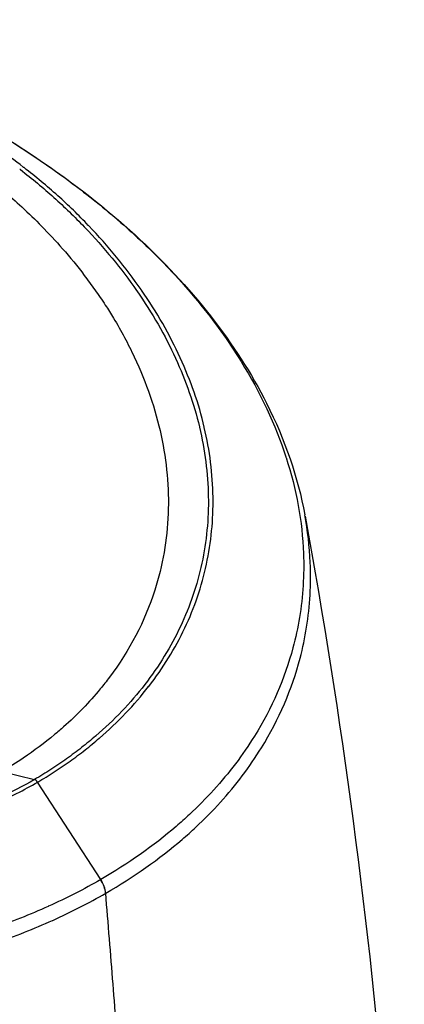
# Model space of a CAD drawing. Header units: millimetres. Extents: x 0 to 7374, y 0 to 4200.
# Tile 613 of 656: x 4849 to 4888, y 2099 to 2199. Entities that reach past the tile are written whole.
import ezdxf

# ---------------------------------------------------------------- set-up
doc = ezdxf.new("R2010")
doc.units = ezdxf.units.MM
doc.header["$LTSCALE"] = 0.2
doc.layers.add('01_Object Line', color=4, linetype='Continuous')

# ---------------------------------------------------------------- blocks, each defined once
blk = doc.blocks.new('A$C90bc888d')
for p, q in [((374.51, 329.12), (374.51, 329.12)), ((343.64, 302.97), (346.96, 302.14)), ((353.7, 291.94), (347.27, 301.88)), ((353.7, 291.94), (353.7, 291.94)), ((354.21, 290.55), (354.21, 290.55))]:
    blk.add_line(p, q)
for centre, major_axis, ratio, start_param, end_param in [((347.05, 301.8), (0.249, -0.325), 0.563372, 1.973971, 2.52675), ((347.09, 301.77), (-0.237, 0.356), 0.507376, 4.701513, 5.262081), ((353.1, 291.21), (0.78, -1.55), 0.508781, 0.895956, 1.792614), ((353.11, 291.21), (0.78, -1.56), 0.504933, 0.900157, 1.794554)]:
    blk.add_ellipse(centre, major_axis=major_axis, ratio=ratio, start_param=start_param, end_param=end_param)
for points, knots in [([(228.22, 379.59), (226.92, 378.84), (225.67, 378.03), (223.24, 376.27), (222.07, 375.33), (219.82, 373.33), (218.75, 372.27), (216.69, 370.04), (215.71, 368.87), (212.92, 365.21), (211.26, 362.57), (208.35, 357), (207.1, 354.07), (204.97, 347.97), (204.1, 344.81), (202.72, 338.34), (202.21, 335.03), (201.51, 328.3), (201.32, 324.89), (201.24, 318), (201.35, 314.53), (201.83, 307.55), (202.2, 304.05), (203.2, 297.04), (203.82, 293.53), (205.28, 286.53), (206.12, 283.04), (208.02, 276.09), (209.06, 272.63), (212.5, 262.31), (215.18, 255.52), (221.2, 242.21), (224.56, 235.7), (228.22, 229.35), (231.88, 223.01), (235.85, 216.85), (244.36, 204.98), (248.9, 199.27), (258.52, 188.42), (263.6, 183.28), (274.26, 173.75), (279.84, 169.36), (288.54, 163.5), (291.5, 161.67), (297.5, 158.29), (300.55, 156.75), (306.73, 153.99), (309.85, 152.78), (316.15, 150.74), (319.32, 149.92), (325.66, 148.71), (328.83, 148.32), (335.11, 148.06), (338.22, 148.18), (344.31, 148.96), (347.28, 149.63), (352.99, 151.52), (355.74, 152.74), (358.32, 154.24)], [0, 0, 0, 0, 0.015625, 0.015625, 0.03125, 0.03125, 0.046875, 0.046875, 0.0625, 0.0625, 0.09375, 0.09375, 0.125, 0.125, 0.15625, 0.15625, 0.1875, 0.1875, 0.21875, 0.21875, 0.25, 0.25, 0.28125, 0.28125, 0.3125, 0.3125, 0.34375, 0.34375, 0.375, 0.375, 0.4375, 0.4375, 0.5, 0.5, 0.5, 0.5625, 0.5625, 0.625, 0.625, 0.6875, 0.6875, 0.75, 0.75, 0.78125, 0.78125, 0.8125, 0.8125, 0.84375, 0.84375, 0.875, 0.875, 0.90625, 0.90625, 0.9375, 0.9375, 0.96875, 0.96875, 1, 1, 1, 1]), ([(328.34, 371.98), (329.41, 371.47), (330.47, 370.95), (332.54, 369.85), (333.56, 369.28), (336.55, 367.51), (338.47, 366.24), (341.51, 364.02), (342.68, 363.09), (344.43, 361.61), (345.05, 361.06), (346.36, 359.86), (347.03, 359.21), (348.41, 357.8), (349.12, 357.03), (350.59, 355.36), (351.33, 354.45), (352.4, 353.04), (352.76, 352.55), (353.48, 351.54), (353.83, 351.03), (354.46, 350.06), (354.74, 349.62), (355.79, 347.87), (356.5, 346.55), (358.37, 342.57), (359.28, 339.88), (360.44, 334.53), (360.68, 331.87), (360.47, 326.59), (360.02, 323.96), (358.2, 318.28), (356.64, 315.29), (354.29, 312.16), (353.98, 311.77), (352.54, 310.02), (351.29, 308.72), (349.62, 307.24), (349.31, 306.98), (347.99, 305.88), (346.91, 305.07), (345.12, 303.86), (344.4, 303.41), (343.64, 302.97)], [0.000092, 0.000092, 0.000092, 0.000092, 0.360928, 0.360928, 0.721039, 0.721039, 1.438493, 1.438493, 1.919877, 1.919877, 2.197997, 2.197997, 2.515231, 2.515231, 2.872707, 2.872707, 3.277924, 3.277924, 3.493854, 3.493854, 3.717052, 3.717052, 3.907709, 3.907709, 4.462318, 4.462318, 5.565657, 5.565657, 6.670793, 6.670793, 7.792298, 7.792298, 9.197372, 9.197372, 9.403245, 9.403245, 10.121652, 10.121652, 10.281396, 10.281396, 10.789675, 10.789675, 11.114277, 11.114277, 11.114277, 11.114277]), ([(345.89, 364.51), (345.89, 364.51), (345.89, 364.51), (345.86, 364.53), (345.83, 364.55), (344.11, 365.88), (340.54, 368.38), (336.69, 370.6), (334.71, 371.62)], [0, 0, 0, 0, 0.0000021, 0.0000021, 0.0078234, 0.0078234, 0.5039117, 0.9999994, 0.9999994, 0.9999994, 0.9999994]), ([(336.46, 371.82), (344.2, 367.81), (351.34, 363.02), (362.9, 352.44), (367.54, 346.57), (372.48, 336.78), (373.81, 332.94), (374.51, 329.12)], [0, 0, 0, 0, 2.739419, 2.739419, 5.395282, 5.395282, 7.015838, 7.015838, 7.015838, 7.015838]), ([(345.45, 364.37), (345.45, 364.37), (345.45, 364.37), (345.47, 364.35), (345.5, 364.33), (346.71, 363.39), (348.98, 361.5), (351.04, 359.5), (352.04, 358.46), (352.06, 358.44), (353.06, 357.4), (354.93, 355.29), (356.59, 353.1), (357.37, 351.97), (357.38, 351.96), (358.17, 350.82), (359.61, 348.55), (361.98, 343.94), (363.2, 340.44), (363.77, 338.07), (363.77, 338.06), (364.33, 335.69), (364.93, 330.96), (364.49, 326.41), (364.01, 324.2), (364.01, 324.19), (363.77, 323.08), (363.17, 320.89), (362.32, 318.78), (361.83, 317.74)], [0, 0, 0, 0, 0.000003, 0.000003, 0.001583, 0.001583, 0.072122, 0.142662, 0.142662, 0.143976, 0.143976, 0.214694, 0.285411, 0.285411, 0.28646, 0.28646, 0.357588, 0.428716, 0.570973, 0.570973, 0.571614, 0.571614, 0.714031, 0.856448, 0.856448, 0.856851, 0.856851, 0.928432, 1, 1, 1, 1]), ([(352.5, 358.57), (352.48, 358.59), (352.46, 358.61), (351.46, 359.66), (349.37, 361.68), (347.08, 363.59), (345.89, 364.51)], [0, 0, 0, 0, 0.009221, 0.009221, 0.504612, 1, 1, 1, 1]), ([(348.24, 364.76), (348.24, 364.76), (348.24, 364.76), (349.4, 363.95), (350.54, 363.12), (353.38, 360.94), (355.05, 359.56), (356.62, 358.14)], [0, 0, 0, 0, 0.0000043, 0.0000043, 0.3878958, 0.3878958, 1, 1, 1, 1]), ([(357.86, 352.03), (357.84, 352.05), (357.83, 352.07), (357.04, 353.2), (355.37, 355.42), (353.49, 357.54), (352.5, 358.57)], [0, 0, 0, 0, 0.007346, 0.007346, 0.503668, 1, 1, 1, 1]), ([(356.62, 358.14), (358.14, 356.77), (359.58, 355.37), (361.87, 352.92), (362.76, 351.9), (363.62, 350.86)], [0, 0, 0, 0, 0.588672, 0.588672, 1, 1, 1, 1]), ([(364.26, 338.03), (364.26, 338.04), (364.26, 338.05), (364.26, 338.07), (363.7, 340.44), (362.88, 342.79), (361.81, 345.12), (361.28, 346.29), (360.68, 347.45), (360.02, 348.61), (359.36, 349.76), (358.64, 350.91), (357.86, 352.03)], [0, 0, 0, 0, 0.002321, 0.002321, 0.002321, 0.501157, 0.501157, 0.501157, 0.750575, 0.750575, 0.750575, 1, 1, 1, 1]), ([(363.62, 350.86), (365.25, 348.88), (366.72, 346.84), (369.97, 341.58), (371.51, 338.32), (372.58, 335.02), (372.59, 335), (372.6, 334.97), (372.6, 334.97), (372.6, 334.97)], [0, 0, 0, 0, 0.395803, 0.395803, 0.995506, 0.995506, 0.999985, 0.999985, 1, 1, 1, 1]), ([(364.48, 324.08), (364.48, 324.08), (364.48, 324.09), (364.48, 324.1), (364.96, 326.32), (365.19, 328.61), (365.15, 330.94), (365.12, 333.28), (364.82, 335.66), (364.26, 338.03)], [0, 0, 0, 0, 0.00137, 0.00137, 0.00137, 0.50072, 0.50072, 0.50072, 1, 1, 1, 1]), ([(372.6, 334.97), (373.65, 331.71), (374.25, 328.43), (374.45, 322.99), (374.32, 320.81), (373.79, 317.62), (373.57, 316.59), (372.46, 312.45), (371.15, 309.43), (368.78, 305.61), (368.13, 304.67), (367.44, 303.75)], [0, 0, 0, 0, 0.298618, 0.298618, 0.500992, 0.500992, 0.599839, 0.599839, 0.899647, 0.899647, 1, 1, 1, 1]), ([(375.06, 324.28), (375.06, 324.28), (375.06, 324.28), (374.99, 325.89), (374.8, 327.5), (374.51, 329.12)], [0, 0, 0, 0, 0.0000538, 0.0000538, 0.4837862, 0.4837862, 0.4837862, 0.4837862]), ([(374.54, 328.97), (378.26, 308.62), (381.07, 287.52), (383.65, 256.79), (384.24, 247.48), (384.65, 238.12)], [0.019858, 0.019858, 0.019858, 0.019858, 7.997806, 7.997806, 11.420345, 11.420345, 11.420345, 11.420345]), ([(374.03, 314.51), (374.03, 314.51), (374.03, 314.51), (374.3, 315.55), (374.52, 316.61), (375.03, 319.84), (375.16, 322.05), (375.06, 324.28)], [0, 0, 0, 0, 0.000077, 0.000077, 0.328224, 0.328224, 1, 1, 1, 1]), ([(358.59, 311.63), (358.59, 311.63), (358.59, 311.63), (358.6, 311.63), (358.6, 311.63), (359.33, 312.58), (360.67, 314.51), (361.78, 316.55), (362.77, 318.63), (363.63, 320.76), (364.24, 322.96), (364.48, 324.08), (364.48, 324.08), (364.48, 324.08)], [0, 0, 0, 0, 0.000008, 0.000008, 0.000806, 0.000806, 0.25086, 0.500915, 0.500915, 0.750435, 0.999954, 0.999954, 1, 1, 1, 1]), ([(361.83, 317.74), (361.83, 317.74), (361.83, 317.74), (361.34, 316.71), (360.25, 314.68), (358.91, 312.76), (358.19, 311.82), (358.19, 311.82), (357.46, 310.88), (355.9, 309.07), (354.14, 307.39), (353.2, 306.58), (353.19, 306.58), (352.72, 306.18), (351.76, 305.39), (350.75, 304.63), (350.23, 304.26)], [0, 0, 0, 0, 0.000037, 0.000037, 0.200038, 0.40004, 0.40004, 0.400678, 0.400678, 0.600285, 0.799892, 0.799892, 0.800343, 0.800343, 0.900173, 1, 1, 1, 1]), ([(354.21, 290.55), (357.07, 292.2), (359.68, 294.04), (362.48, 296.45), (362.94, 296.86), (365.15, 298.92), (366.74, 300.68), (368.84, 303.45), (369.49, 304.41), (371.88, 308.29), (373.2, 311.36), (374.03, 314.51)], [0, 0, 0, 0, 0.278381, 0.278381, 0.334591, 0.334591, 0.55573, 0.55573, 0.667148, 0.667148, 1, 1, 1, 1]), ([(353.56, 306.36), (353.56, 306.36), (353.56, 306.36), (353.56, 306.36), (353.57, 306.36), (354.51, 307.17), (356.3, 308.87), (357.86, 310.69), (358.59, 311.63)], [0, 0, 0, 0, 0.000002, 0.000002, 0.001131, 0.001131, 0.500574, 1, 1, 1, 1]), ([(347.28, 301.88), (347.28, 301.88), (347.28, 301.88), (347.85, 302.22), (348.98, 302.91), (350.05, 303.64), (351.1, 304.39), (352.12, 305.15), (353.09, 305.95), (353.56, 306.36)], [0.0096902, 0.0096902, 0.0096902, 0.0096902, 0.009901, 0.009901, 0.2576799, 0.505482, 0.505482, 0.7527421, 1, 1, 1, 1]), ([(350.23, 304.26), (350.23, 304.26), (350.23, 304.26), (349.71, 303.89), (348.64, 303.16), (347.53, 302.48), (346.96, 302.14), (346.95, 302.14), (346.95, 302.14)], [0, 0, 0, 0, 0.000018, 0.000018, 0.4950585, 0.990099, 0.990099, 0.9902458, 0.9902458, 0.9902458, 0.9902458]), ([(367.44, 303.75), (366.06, 301.93), (364.49, 300.2), (362.75, 298.58), (362.31, 298.17), (361.86, 297.76), (361.39, 297.36)], [0, 0, 0, 0, 0.797322, 0.797322, 0.797322, 1, 1, 1, 1]), ([(346.95, 302.14), (345.79, 301.46), (344.55, 300.83), (343.27, 300.24), (343.05, 300.14), (342.83, 300.03), (342.6, 299.93)], [0, 0, 0, 0, 0.851762, 0.851762, 0.851762, 1, 1, 1, 1]), ([(327.81, 295.17), (331.42, 295.78), (334.87, 296.65), (338.14, 297.78), (339.78, 298.34), (341.36, 298.97), (342.89, 299.65), (344.42, 300.34), (345.89, 301.08), (347.28, 301.88)], [0, 0, 0, 0, 0.5, 0.5, 0.5, 0.7498451, 0.7498451, 0.7498451, 1, 1, 1, 1]), ([(353.7, 291.94), (352.02, 290.97), (350.24, 290.06), (348.37, 289.22), (348.36, 289.22), (346.51, 288.38), (344.58, 287.62), (342.59, 286.94)], [0, 0, 0, 0, 0.500898, 0.500898, 0.502299, 0.502299, 1, 1, 1, 1]), ([(316.06, 281.1), (316.09, 281.1), (316.11, 281.1), (316.14, 281.1), (318.5, 281.13), (320.83, 281.23), (323.13, 281.43), (325.46, 281.62), (327.76, 281.9), (330.02, 282.27), (330.03, 282.27), (330.05, 282.27), (330.07, 282.28), (332.3, 282.64), (334.49, 283.09), (336.63, 283.62), (338.78, 284.15), (340.88, 284.77), (342.92, 285.47), (342.93, 285.47), (342.94, 285.47), (342.94, 285.48), (344.97, 286.17), (346.92, 286.94), (348.8, 287.79), (348.8, 287.79), (348.81, 287.79), (348.81, 287.79), (350.7, 288.64), (352.5, 289.57), (354.21, 290.55)], [0, 0, 0, 0, 0.0017627, 0.0017627, 0.0017627, 0.1671489, 0.1671489, 0.1671489, 0.3341032, 0.3341032, 0.3341032, 0.3353966, 0.3353966, 0.3353966, 0.501122, 0.501122, 0.501122, 0.6672661, 0.6672661, 0.6672661, 0.6680256, 0.6680256, 0.6680256, 0.8332512, 0.8332512, 0.8332512, 0.8337163, 0.8337163, 0.8337163, 1, 1, 1, 1])]:
    blk.add_open_spline(points, degree=3, knots=knots)
for points, degree in [([(336.45, 371.82), (340.61, 369.67), (344.57, 367.31), (348.24, 364.76)], 3), ([(361.39, 297.36), (359.09, 295.38), (356.52, 293.57), (353.7, 291.94)], 3), ([(358.32, 154.24), (360.26, 219.5), (354.21, 290.55)], 2)]:
    blk.add_open_spline(points, degree=degree)

msp = doc.modelspace()

# ---------------------------------------------------------------- block references
at = {"layer": '01_Object Line'}
msp.add_blockref('A$C90bc888d', (4503.2, 1819.544), dxfattribs=at)

doc.saveas('drawing.dxf')
